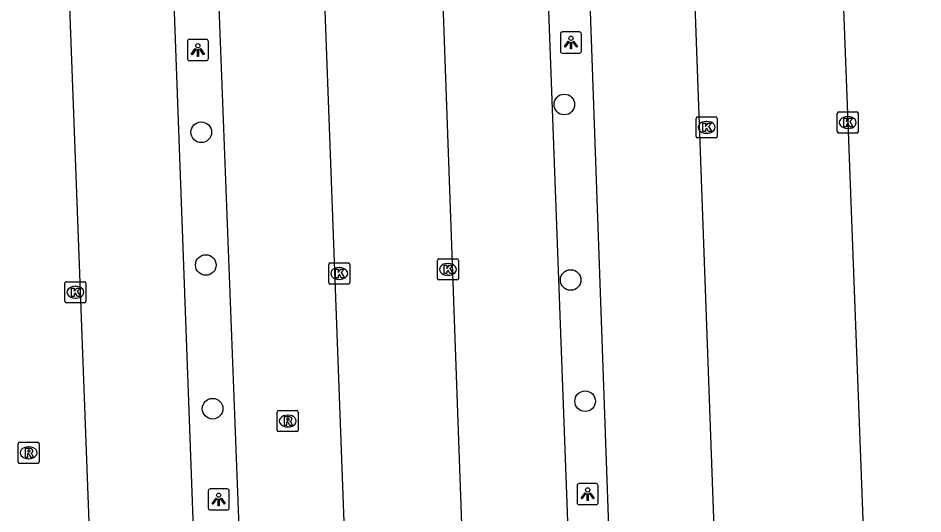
# Model space of a CAD drawing. Extents: x 160557 to 161245, y 385330 to 386505.
# Drawn here: x 161006.79 to 161049.69, y 386285.29 to 386308.79 of the extents above; entities that cross this region are included whole.
import ezdxf

# ---------------------------------------------------------------- set-up
doc = ezdxf.new("R2010")
doc.units = 0
for name, color, linetype in [('IMGEO_Boom', 7, 'Continuous'), ('IMGEO_Kolk', 7, 'Continuous'), ('IMGEO_Lichtpunt', 7, 'Continuous'), ('IMGEO_Parkeervlak_open', 7, 'Continuous'), ('IMGEO_Rijbaan_lokaal_open', 7, 'Continuous'), ('IMGEO_Rioolput', 7, 'Continuous')]:
    doc.layers.add(name, color=color, linetype=linetype)

msp = doc.modelspace()

# ---------------------------------------------------------------- linework, layer by layer
at = {"layer": 'IMGEO_Boom'}
for centre in [(161032.691, 386304.695), (161015.476, 386303.379), (161015.69, 386297.087), (161032.991, 386296.376), (161033.678, 386290.632), (161016.014, 386290.277)]:
    msp.add_circle(centre, 0.489, dxfattribs=at)
at = {"layer": 'IMGEO_Kolk'}
for p, q in [((161045.705, 386304.34), (161046.557, 386304.34)), ((161038.937, 386303.184), (161038.937, 386304.036)), ((161039.012, 386304.11), (161039.864, 386304.11)), ((161039.425, 386303.89), (161039.45, 386303.89)), ((161039.938, 386304.036), (161039.938, 386303.184)), ((161045.63, 386303.414), (161045.63, 386304.266)), ((161046.118, 386304.12), (161046.143, 386304.12)), ((161046.631, 386304.266), (161046.631, 386303.414)), ((161046.141, 386303.56), (161046.116, 386303.56)), ((161039.864, 386303.11), (161039.012, 386303.11)), ((161039.448, 386303.33), (161039.423, 386303.33)), ((161046.557, 386303.34), (161045.705, 386303.34)), ((161021.519, 386296.257), (161021.519, 386297.109)), ((161021.594, 386297.183), (161022.446, 386297.183)), ((161022.52, 386297.109), (161022.52, 386296.257)), ((161026.671, 386296.454), (161026.671, 386297.306)), ((161026.746, 386297.38), (161027.598, 386297.38)), ((161027.159, 386297.16), (161027.184, 386297.16)), ((161027.672, 386297.306), (161027.672, 386296.454)), ((161022.007, 386296.963), (161022.032, 386296.963)), ((161027.182, 386296.6), (161027.157, 386296.6)), ((161009.006, 386295.371), (161009.006, 386296.223)), ((161009.081, 386296.297), (161009.933, 386296.297)), ((161010.007, 386296.223), (161010.007, 386295.371)), ((161022.446, 386296.183), (161021.594, 386296.183)), ((161022.03, 386296.403), (161022.005, 386296.403)), ((161027.598, 386296.38), (161026.746, 386296.38)), ((161009.494, 386296.077), (161009.519, 386296.077)), ((161009.933, 386295.297), (161009.081, 386295.297)), ((161009.517, 386295.517), (161009.492, 386295.517))]:
    msp.add_line(p, q, dxfattribs=at)
for points in [[(161045.705, 386304.34), (161046.557, 386304.34)], [(161038.937, 386303.184), (161038.937, 386304.036)], [(161039.012, 386304.11), (161039.864, 386304.11)], [(161039.938, 386304.036), (161039.938, 386303.184)], [(161045.63, 386303.414), (161045.63, 386304.266)], [(161045.951, 386304.04), (161046.074, 386304.04), (161046.074, 386303.889), (161046.204, 386304.04), (161046.368, 386304.04), (161046.222, 386303.889), (161046.375, 386303.64), (161046.223, 386303.64), (161046.138, 386303.804), (161046.074, 386303.737), (161046.074, 386303.64), (161045.951, 386303.64), (161045.951, 386304.04)], [(161046.631, 386304.266), (161046.631, 386303.414)], [(161039.258, 386303.81), (161039.381, 386303.81), (161039.381, 386303.659), (161039.511, 386303.81), (161039.675, 386303.81), (161039.529, 386303.659), (161039.682, 386303.41), (161039.53, 386303.41), (161039.445, 386303.574), (161039.381, 386303.507), (161039.381, 386303.41), (161039.258, 386303.41), (161039.258, 386303.81)], [(161039.864, 386303.11), (161039.012, 386303.11)], [(161046.557, 386303.34), (161045.705, 386303.34)], [(161021.519, 386296.257), (161021.519, 386297.109)], [(161021.594, 386297.183), (161022.446, 386297.183)], [(161022.52, 386297.109), (161022.52, 386296.257)], [(161026.671, 386296.454), (161026.671, 386297.306)], [(161026.746, 386297.38), (161027.598, 386297.38)], [(161026.992, 386297.08), (161027.115, 386297.08), (161027.115, 386296.929), (161027.245, 386297.08), (161027.409, 386297.08), (161027.263, 386296.929), (161027.416, 386296.68), (161027.264, 386296.68), (161027.179, 386296.844), (161027.115, 386296.777), (161027.115, 386296.68), (161026.992, 386296.68), (161026.992, 386297.08)], [(161027.672, 386297.306), (161027.672, 386296.454)], [(161021.84, 386296.883), (161021.963, 386296.883), (161021.963, 386296.732), (161022.093, 386296.883), (161022.257, 386296.883), (161022.111, 386296.732), (161022.264, 386296.483), (161022.112, 386296.483), (161022.027, 386296.647), (161021.963, 386296.58), (161021.963, 386296.483), (161021.84, 386296.483), (161021.84, 386296.883)], [(161009.006, 386295.371), (161009.006, 386296.223)], [(161009.081, 386296.297), (161009.933, 386296.297)], [(161010.007, 386296.223), (161010.007, 386295.371)], [(161022.446, 386296.183), (161021.594, 386296.183)], [(161027.598, 386296.38), (161026.746, 386296.38)], [(161009.327, 386295.997), (161009.45, 386295.997), (161009.45, 386295.846), (161009.58, 386295.997), (161009.744, 386295.997), (161009.598, 386295.846), (161009.751, 386295.597), (161009.599, 386295.597), (161009.514, 386295.761), (161009.45, 386295.694), (161009.45, 386295.597), (161009.327, 386295.597), (161009.327, 386295.997)], [(161009.933, 386295.297), (161009.081, 386295.297)]]:
    msp.add_lwpolyline(points, dxfattribs=at)
for centre, start, end in [((161045.707, 386304.264), 91.552, 178.448), ((161045.707, 386304.264), 91.552, 178.448), ((161046.555, 386304.264), 1.552, 88.448), ((161046.555, 386304.264), 1.552, 88.448), ((161039.014, 386304.034), 91.552, 178.448), ((161039.014, 386304.034), 91.552, 178.448), ((161039.862, 386304.034), 1.552, 88.448), ((161039.862, 386304.034), 1.552, 88.448), ((161039.014, 386303.186), 181.552, 268.448), ((161039.014, 386303.186), 181.552, 268.448), ((161039.862, 386303.186), 271.552, 358.448), ((161039.862, 386303.186), 271.552, 358.448), ((161045.707, 386303.416), 181.552, 268.448), ((161045.707, 386303.416), 181.552, 268.448), ((161046.555, 386303.416), 271.552, 358.448), ((161046.555, 386303.416), 271.552, 358.448), ((161021.596, 386297.107), 91.552, 178.448), ((161021.596, 386297.107), 91.552, 178.448), ((161022.444, 386297.107), 1.552, 88.448), ((161022.444, 386297.107), 1.552, 88.448), ((161026.748, 386297.304), 91.552, 178.448), ((161026.748, 386297.304), 91.552, 178.448), ((161027.596, 386297.304), 1.552, 88.448), ((161027.596, 386297.304), 1.552, 88.448), ((161009.083, 386296.221), 91.552, 178.448), ((161009.083, 386296.221), 91.552, 178.448), ((161009.931, 386296.221), 1.552, 88.448), ((161009.931, 386296.221), 1.552, 88.448), ((161021.596, 386296.259), 181.552, 268.448), ((161021.596, 386296.259), 181.552, 268.448), ((161022.444, 386296.259), 271.552, 358.448), ((161022.444, 386296.259), 271.552, 358.448), ((161026.748, 386296.456), 181.552, 268.448), ((161026.748, 386296.456), 181.552, 268.448), ((161027.596, 386296.456), 271.552, 358.448), ((161027.596, 386296.456), 271.552, 358.448), ((161009.083, 386295.373), 181.552, 268.448), ((161009.083, 386295.373), 181.552, 268.448), ((161009.931, 386295.373), 271.552, 358.448), ((161009.931, 386295.373), 271.552, 358.448)]:
    msp.add_arc(centre, 0.0765, start, end, dxfattribs=at)
for centre, major_axis, ratio, start_param, end_param in [((161039.424, 386303.61), (-0.387, 0.002), 0.722429, 4.712389, 7.853982), ((161039.449, 386303.61), (-0.39, 0.002), 0.717154, 1.570796, 4.712389), ((161046.117, 386303.84), (-0.387, 0.002), 0.722429, 4.712389, 7.853982), ((161046.142, 386303.84), (-0.39, 0.002), 0.717154, 1.570796, 4.712389), ((161027.158, 386296.88), (-0.387, 0.002), 0.722429, 4.712389, 7.853982), ((161027.183, 386296.88), (-0.39, 0.002), 0.717154, 1.570796, 4.712389), ((161022.006, 386296.683), (-0.387, 0.002), 0.722429, 4.712389, 7.853982), ((161022.031, 386296.683), (-0.39, 0.002), 0.717154, 1.570796, 4.712389), ((161009.493, 386295.797), (-0.387, 0.002), 0.722429, 4.712389, 7.853982), ((161009.518, 386295.797), (-0.39, 0.002), 0.717154, 1.570796, 4.712389)]:
    msp.add_ellipse(centre, major_axis=major_axis, ratio=ratio, start_param=start_param, end_param=end_param, dxfattribs=at)
at = {"layer": 'IMGEO_Lichtpunt'}
for p, q in [((161015.718, 386307.777), (161014.91, 386307.777)), ((161015.718, 386307.777), (161014.91, 386307.777)), ((161032.505, 386308.037), (161032.505, 386307.23)), ((161032.505, 386308.037), (161032.505, 386307.23)), ((161033.407, 386308.132), (161032.599, 386308.132)), ((161033.407, 386308.132), (161032.599, 386308.132)), ((161033.501, 386307.23), (161033.501, 386308.037)), ((161033.501, 386307.23), (161033.501, 386308.037)), ((161014.816, 386307.682), (161014.816, 386306.875)), ((161014.816, 386307.682), (161014.816, 386306.875)), ((161015.812, 386306.875), (161015.812, 386307.682)), ((161015.812, 386306.875), (161015.812, 386307.682)), ((161032.599, 386307.136), (161033.407, 386307.136)), ((161032.599, 386307.136), (161033.407, 386307.136)), ((161014.91, 386306.781), (161015.718, 386306.781)), ((161014.91, 386306.781), (161015.718, 386306.781)), ((161034.199, 386286.724), (161033.391, 386286.724)), ((161034.199, 386286.724), (161033.391, 386286.724)), ((161015.804, 386286.379), (161015.804, 386285.572)), ((161015.804, 386286.379), (161015.804, 386285.572)), ((161016.706, 386286.474), (161015.898, 386286.474)), ((161016.706, 386286.474), (161015.898, 386286.474)), ((161016.8, 386285.572), (161016.8, 386286.379)), ((161016.8, 386285.572), (161016.8, 386286.379)), ((161033.297, 386286.629), (161033.297, 386285.822)), ((161033.297, 386286.629), (161033.297, 386285.822)), ((161034.293, 386285.822), (161034.293, 386286.629)), ((161034.293, 386285.822), (161034.293, 386286.629)), ((161015.898, 386285.478), (161016.706, 386285.478)), ((161015.898, 386285.478), (161016.706, 386285.478)), ((161033.391, 386285.728), (161034.199, 386285.728)), ((161033.391, 386285.728), (161034.199, 386285.728))]:
    msp.add_line(p, q, dxfattribs=at)
for points in [[(161015.19, 386307.346), (161015.229, 386307.318), (161015.041, 386307.056), (161015.003, 386307.083), (161015.19, 386307.346)], [(161015.292, 386307.298), (161015.339, 386307.298), (161015.339, 386306.976), (161015.292, 386306.976), (161015.292, 386307.298)], [(161015.402, 386307.318), (161015.44, 386307.345), (161015.627, 386307.083), (161015.588, 386307.055), (161015.402, 386307.318)], [(161032.879, 386307.701), (161032.918, 386307.673), (161032.73, 386307.411), (161032.692, 386307.438), (161032.879, 386307.701)], [(161032.981, 386307.653), (161033.028, 386307.653), (161033.028, 386307.331), (161032.981, 386307.331), (161032.981, 386307.653)], [(161033.091, 386307.673), (161033.129, 386307.7), (161033.316, 386307.438), (161033.277, 386307.41), (161033.091, 386307.673)], [(161033.671, 386286.293), (161033.71, 386286.265), (161033.522, 386286.003), (161033.484, 386286.03), (161033.671, 386286.293)], [(161033.883, 386286.265), (161033.921, 386286.292), (161034.108, 386286.03), (161034.069, 386286.002), (161033.883, 386286.265)], [(161016.178, 386286.043), (161016.217, 386286.015), (161016.029, 386285.753), (161015.991, 386285.78), (161016.178, 386286.043)], [(161016.28, 386285.995), (161016.327, 386285.995), (161016.327, 386285.673), (161016.28, 386285.673), (161016.28, 386285.995)], [(161016.39, 386286.015), (161016.428, 386286.042), (161016.615, 386285.78), (161016.576, 386285.752), (161016.39, 386286.015)], [(161033.773, 386286.245), (161033.82, 386286.245), (161033.82, 386285.923), (161033.773, 386285.923), (161033.773, 386286.245)]]:
    msp.add_lwpolyline(points, dxfattribs=at)
for centre in [(161033.004, 386307.835), (161015.315, 386307.48), (161016.303, 386286.177), (161033.796, 386286.427)]:
    msp.add_circle(centre, 0.0994, dxfattribs=at)
for centre, start, end in [((161014.91, 386307.682), 90, 180), ((161014.91, 386307.682), 90, 180), ((161015.718, 386307.682), 0, 90), ((161015.718, 386307.682), 0, 90), ((161032.599, 386308.037), 90, 180), ((161032.599, 386308.037), 90, 180), ((161033.407, 386308.037), 0, 90), ((161033.407, 386308.037), 0, 90), ((161014.91, 386306.875), 180, 270), ((161014.91, 386306.875), 180, 270), ((161015.718, 386306.875), 270, 0), ((161015.718, 386306.875), 270, 360), ((161032.599, 386307.23), 180, 270), ((161032.599, 386307.23), 180, 270), ((161033.407, 386307.23), 270, 0), ((161033.407, 386307.23), 270, 360), ((161033.391, 386286.629), 90, 180), ((161033.391, 386286.629), 90, 180), ((161034.199, 386286.629), 0, 90), ((161034.199, 386286.629), 0, 90), ((161015.898, 386286.379), 90, 180), ((161015.898, 386286.379), 90, 180), ((161016.706, 386286.379), 0, 90), ((161016.706, 386286.379), 0, 90), ((161015.898, 386285.572), 180, 270), ((161015.898, 386285.572), 180, 270), ((161016.706, 386285.572), 270, 0), ((161016.706, 386285.572), 270, 360), ((161033.391, 386285.822), 180, 270), ((161033.391, 386285.822), 180, 270), ((161034.199, 386285.822), 270, 0), ((161034.199, 386285.822), 270, 360)]:
    msp.add_arc(centre, 0.0946, start, end, dxfattribs=at)
at = {"layer": 'IMGEO_Parkeervlak_open'}
for points in [[(161036.196, 386248.218), (161035.604, 386262.016), (161033.133, 386331.774)], [(161031.099, 386331.667), (161032.818, 386285.369), (161033.59, 386261.977), (161034.188, 386248.143)], [(161013.378, 386330.986), (161016.166, 386255.399), (161016.429, 386247.494)], [(161018.644, 386247.564), (161018.381, 386255.482), (161018.326, 386257.133), (161015.492, 386331.095)]]:
    msp.add_lwpolyline(points, dxfattribs=at)
at = {"layer": 'IMGEO_Rijbaan_lokaal_open'}
for points in [[(161049.947, 386334.82), (161045.007, 386334.629), (161045.101, 386332.213), (161045.403, 386322.919), (161046.133, 386303.84), (161046.919, 386282.927), (161047.461, 386265.264), (161048.072, 386248.672), (161053.079, 386248.863)], [(161036.196, 386248.218), (161041.148, 386248.403), (161040.528, 386264.679), (161038.067, 386332.005), (161033.133, 386331.774)], [(161031.099, 386331.667), (161026.141, 386331.486), (161028.556, 386264.114), (161029.203, 386247.957), (161034.188, 386248.143)], [(161013.378, 386330.986), (161008.423, 386330.803), (161010.875, 386265.549), (161011.522, 386247.321), (161016.429, 386247.494)], [(161018.644, 386247.564), (161023.639, 386247.743), (161022.871, 386268.329), (161020.526, 386331.276), (161015.492, 386331.095)]]:
    msp.add_lwpolyline(points, dxfattribs=at)
at = {"layer": 'IMGEO_Rioolput'}
for p, q in [((161019.15, 386290.191), (161020.002, 386290.191)), ((161019.075, 386289.265), (161019.075, 386290.117)), ((161019.563, 386289.971), (161019.588, 386289.971)), ((161020.076, 386290.117), (161020.076, 386289.265)), ((161019.586, 386289.411), (161019.561, 386289.411)), ((161020.002, 386289.191), (161019.15, 386289.191)), ((161006.79, 386287.76), (161006.79, 386288.612)), ((161006.865, 386288.686), (161007.717, 386288.686)), ((161007.278, 386288.466), (161007.303, 386288.466)), ((161007.791, 386288.612), (161007.791, 386287.76)), ((161007.717, 386287.686), (161006.865, 386287.686)), ((161007.301, 386287.906), (161007.276, 386287.906))]:
    msp.add_line(p, q, dxfattribs=at)
for points in [[(161019.15, 386290.191), (161020.002, 386290.191)], [(161019.075, 386289.265), (161019.075, 386290.117)], [(161019.664, 386289.889), (161019.412, 386289.891), (161019.412, 386289.491)], [(161019.59, 386289.81), (161019.536, 386289.81), (161019.536, 386289.729)], [(161019.536, 386289.729), (161019.588, 386289.729)], [(161020.076, 386290.117), (161020.076, 386289.265)], [(161019.412, 386289.491), (161019.536, 386289.491), (161019.536, 386289.653), (161019.547, 386289.653)], [(161019.594, 386289.624), (161019.665, 386289.491), (161019.805, 386289.491), (161019.74, 386289.617)], [(161020.002, 386289.191), (161019.15, 386289.191)], [(161006.79, 386287.76), (161006.79, 386288.612)], [(161006.865, 386288.686), (161007.717, 386288.686)], [(161007.791, 386288.612), (161007.791, 386287.76)], [(161007.379, 386288.384), (161007.127, 386288.386), (161007.127, 386287.986)], [(161007.127, 386287.986), (161007.251, 386287.986), (161007.251, 386288.148), (161007.262, 386288.148)], [(161007.305, 386288.305), (161007.251, 386288.305), (161007.251, 386288.224)], [(161007.251, 386288.224), (161007.303, 386288.224)], [(161007.309, 386288.119), (161007.38, 386287.986), (161007.52, 386287.986), (161007.455, 386288.112)], [(161007.717, 386287.686), (161006.865, 386287.686)]]:
    msp.add_lwpolyline(points, dxfattribs=at)
for centre, radius, start, end in [((161019.152, 386290.115), 0.0765, 91.552, 178.448), ((161019.152, 386290.115), 0.0765, 91.552, 178.448), ((161020, 386290.115), 0.0765, 1.552, 88.448), ((161020, 386290.115), 0.0765, 1.552, 88.448), ((161019.572, 386289.918), 0.19, 274.7715, 282.9687), ((161019.596, 386289.714), 0.0964, 77.0061, 93.1865), ((161019.61, 386289.771), 0.0378, 276.6634, 79.6772), ((161019.663, 386289.779), 0.109, 350.3612, 89.416), ((161019.661, 386289.779), 0.112, 277.5842, 350.9817), ((161019.546, 386289.6), 0.0533, 26.0293, 88.6989), ((161019.645, 386289.564), 0.108, 29.5134, 73.7905), ((161019.152, 386289.267), 0.0765, 181.552, 268.448), ((161019.152, 386289.267), 0.0765, 181.552, 268.448), ((161020, 386289.267), 0.0765, 271.552, 358.448), ((161020, 386289.267), 0.0765, 271.552, 358.448), ((161006.867, 386288.61), 0.0765, 91.552, 178.448), ((161006.867, 386288.61), 0.0765, 91.552, 178.448), ((161007.715, 386288.61), 0.0765, 1.552, 88.448), ((161007.715, 386288.61), 0.0765, 1.552, 88.448), ((161007.261, 386288.095), 0.0533, 26.0293, 88.6989), ((161007.287, 386288.413), 0.19, 274.7715, 282.9687), ((161007.311, 386288.209), 0.0964, 77.0061, 93.1865), ((161007.325, 386288.266), 0.0378, 276.6634, 79.6772), ((161007.378, 386288.274), 0.109, 350.3612, 89.416), ((161007.376, 386288.274), 0.112, 277.5842, 350.9817), ((161007.36, 386288.059), 0.108, 29.5134, 73.7905), ((161006.867, 386287.762), 0.0765, 181.552, 268.448), ((161006.867, 386287.762), 0.0765, 181.552, 268.448), ((161007.715, 386287.762), 0.0765, 271.552, 358.448), ((161007.715, 386287.762), 0.0765, 271.552, 358.448)]:
    msp.add_arc(centre, radius, start, end, dxfattribs=at)
for centre, major_axis, ratio, start_param, end_param in [((161019.562, 386289.691), (-0.387, 0.002), 0.722429, 4.712389, 7.853982), ((161019.587, 386289.691), (-0.39, 0.002), 0.717154, 1.570796, 4.712389), ((161007.277, 386288.186), (-0.387, 0.002), 0.722429, 4.712389, 7.853982), ((161007.302, 386288.186), (-0.39, 0.002), 0.717154, 1.570796, 4.712389)]:
    msp.add_ellipse(centre, major_axis=major_axis, ratio=ratio, start_param=start_param, end_param=end_param, dxfattribs=at)

doc.saveas('drawing.dxf')
